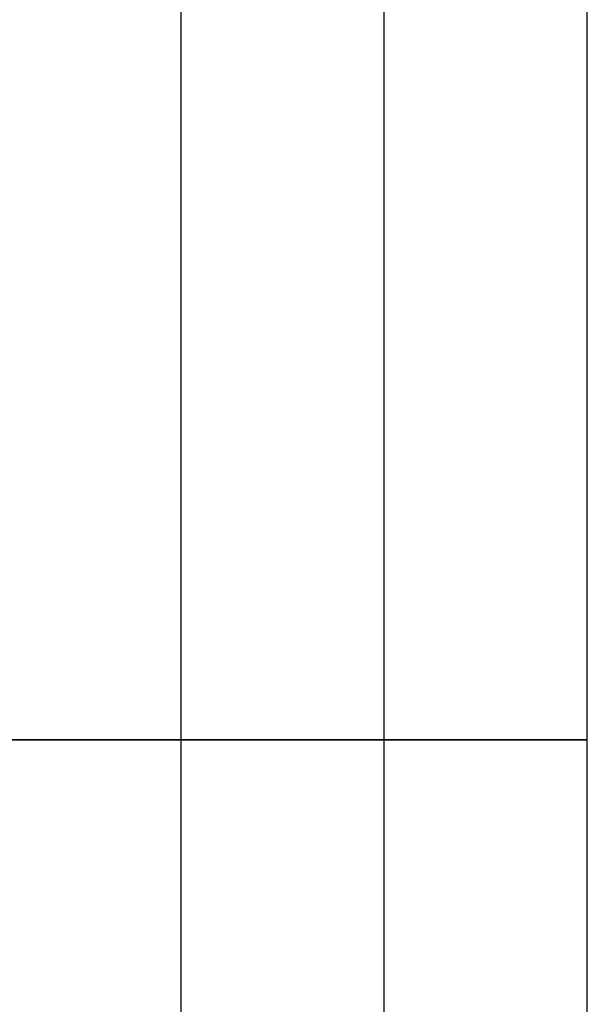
# Model space of a CAD drawing. Header units: millimetres. Extents: x -206 to 214, y -182 to 189.
# Tile 634 of 656: x 192 to 204, y 79 to 100. Entities that reach past the tile are written whole.
import ezdxf

# ---------------------------------------------------------------- set-up
doc = ezdxf.new("R2010")
doc.units = ezdxf.units.MM
doc.layers.add('Default', color=7, linetype='Continuous', true_color=0x000000)

msp = doc.modelspace()

# ---------------------------------------------------------------- linework, layer by layer
at = {"layer": 'Default'}
for p, q in [((199.689, -166.969, 723.503), (199.689, 116.531, 723.503)), ((199.689, -166.969, 816.503), (199.689, 116.531, 816.503)), ((107.989, 84.531, 719.003), (204.189, 84.531, 719.003))]:
    msp.add_line(p, q, dxfattribs=at)
for points in [[(204.189, -165.969, 714.503), (204.189, -20.219, 714.503), (204.189, 125.531, 714.503)], [(204.189, -165.969, 723.503), (204.189, -20.219, 723.503), (204.189, 125.531, 723.503)], [(204.189, -165.969, 719.003), (204.189, -20.219, 719.003), (204.189, 125.531, 719.003)], [(204.189, 84.531, 714.503), (204.189, 104.531, 714.503), (204.189, 124.531, 714.503)], [(204.189, 84.531, 723.503), (204.189, 104.531, 723.503), (204.189, 124.531, 723.503)], [(204.189, 84.531, 719.003), (204.189, 104.531, 719.003), (204.189, 124.531, 719.003)], [(195.189, 116.531, 723.503), (195.189, -25.219, 723.503), (195.189, -166.969, 723.503)], [(195.189, 116.531, 816.503), (195.189, -25.219, 816.503), (195.189, -166.969, 816.503)], [(195.189, 116.531, 770.003), (195.189, -25.219, 770.003), (195.189, -166.969, 770.003)], [(204.189, -165.969, 723.503), (204.189, -24.719, 723.503), (204.189, 116.531, 723.503)], [(204.189, -165.969, 816.503), (204.189, -24.719, 816.503), (204.189, 116.531, 816.503)], [(204.189, -165.969, 770.003), (204.189, -24.719, 770.003), (204.189, 116.531, 770.003)], [(204.189, 84.531, 714.503), (4.189, 84.531, 714.503), (-195.811, 84.531, 714.503)], [(204.189, 84.531, 723.503), (154.189, 84.531, 723.503), (104.189, 84.531, 723.503)], [(204.189, 84.531, 714.503), (204.189, 84.531, 719.003), (204.189, 84.531, 723.503)]]:
    msp.add_open_spline(points, degree=2, dxfattribs=at)

doc.saveas('drawing.dxf')
